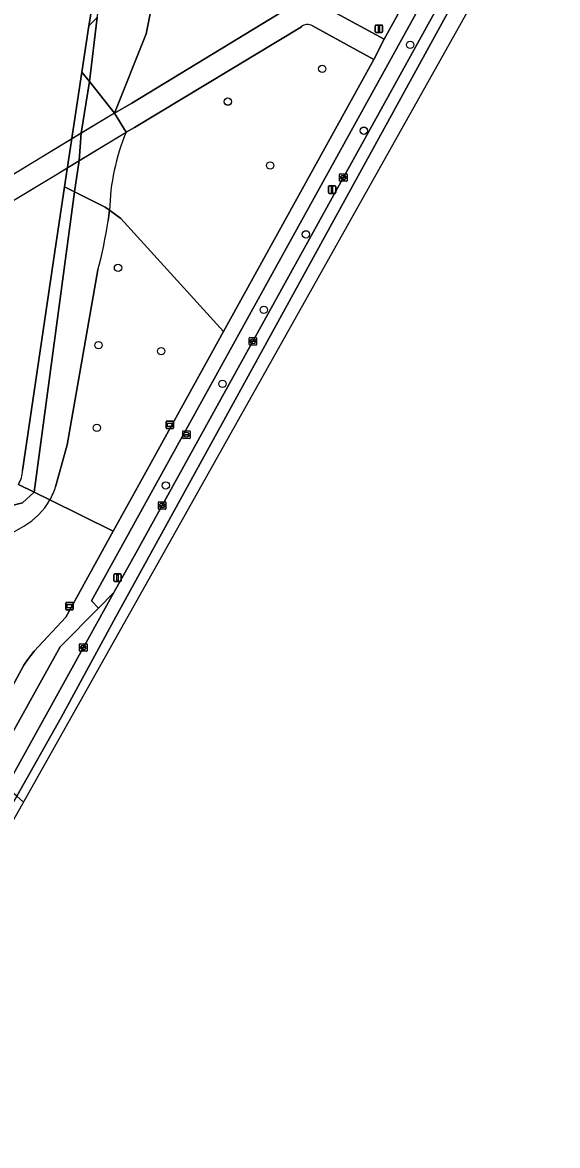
# Model space of a CAD drawing. Extents: x 162803 to 163818, y 381639 to 382475.
# Drawn here: x 163299.1 to 163370.4, y 381655.1 to 381804.9 of the extents above; entities that cross this region are included whole.
import ezdxf

# ---------------------------------------------------------------- set-up
doc = ezdxf.new("R2010")
doc.units = 0
for name, color, linetype in [('IMGEO_Berm_groen', 7, 'Continuous'), ('IMGEO_Boom', 7, 'Continuous'), ('IMGEO_Brandkraan', 7, 'Continuous'), ('IMGEO_Dek', 7, 'Continuous'), ('IMGEO_Duiker', 7, 'Continuous'), ('IMGEO_Groenvoorziening', 7, 'Continuous'), ('IMGEO_Kolk', 7, 'Continuous'), ('IMGEO_Lichtmast', 7, 'Continuous'), ('IMGEO_Meer_plas_ven_vijver', 7, 'Continuous'), ('IMGEO_Oever', 7, 'Continuous'), ('IMGEO_OVBaan_open', 7, 'Continuous'), ('IMGEO_Rijbaan_lokaal_gesloten', 7, 'Continuous'), ('IMGEO_Verkeersbordpaal', 7, 'Continuous'), ('IMGEO_Verklikker', 7, 'Continuous'), ('IMGEO_Voetpad_gesloten', 7, 'Continuous'), ('IMGEO_Voetpad_open', 7, 'Continuous'), ('IMGEO_Walbescherming', 7, 'Continuous')]:
    doc.layers.add(name, color=color, linetype=linetype)

msp = doc.modelspace()

# ---------------------------------------------------------------- linework, layer by layer
at = {"layer": 'IMGEO_Berm_groen'}
msp.add_lwpolyline([(163367.37, 381831.11), (163365.79, 381831.95), (163308.28, 381727.74), (163309.24, 381726.8), (163311.28, 381728.85), (163314.2, 381734.1), (163322.97, 381750), (163366.61, 381829.08)], dxfattribs=at)
at = {"layer": 'IMGEO_Boom'}
for centre in [(163350.76, 381801.94), (163339.05, 381798.72), (163326.46, 381794.35), (163344.58, 381790.48), (163332.11, 381785.83), (163336.87, 381776.65), (163311.83, 381772.18), (163331.25, 381766.58), (163309.23, 381761.86), (163317.59, 381761.07), (163325.76, 381756.7), (163309.01, 381750.83), (163318.19, 381743.16)]:
    msp.add_circle(centre, 0.489, dxfattribs=at)
at = {"layer": 'IMGEO_Brandkraan'}
for p, q in [((163320.53, 381750.42), (163321.38, 381750.42)), ((163320.45, 381749.49), (163320.45, 381750.34)), ((163321.38, 381749.42), (163320.53, 381749.42)), ((163320.71, 381749.91), (163320.71, 381749.92)), ((163321.15, 381749.87), (163320.75, 381749.87)), ((163320.76, 381749.96), (163321.15, 381749.96)), ((163320.94, 381750.2), (163320.97, 381750.2)), ((163320.96, 381749.64), (163320.94, 381749.64)), ((163321.2, 381749.92), (163321.2, 381749.91)), ((163321.45, 381750.34), (163321.45, 381749.49))]:
    msp.add_line(p, q, dxfattribs=at)
for points in [[(163320.53, 381750.42), (163321.38, 381750.42)], [(163320.45, 381749.49), (163320.45, 381750.34)], [(163321.38, 381749.42), (163320.53, 381749.42)], [(163321.45, 381750.34), (163321.45, 381749.49)]]:
    msp.add_lwpolyline(points, dxfattribs=at)
for centre, radius, start, end in [((163320.53, 381750.34), 0.0765, 91.552, 178.448), ((163320.53, 381750.34), 0.0765, 91.552, 178.448), ((163321.38, 381750.34), 0.0765, 1.552, 88.448), ((163321.38, 381750.34), 0.0765, 1.552, 88.448), ((163320.53, 381749.49), 0.0765, 181.552, 268.448), ((163320.53, 381749.49), 0.0765, 181.552, 268.448), ((163320.75, 381749.92), 0.0403, 85.8775, 175.7526), ((163320.75, 381749.91), 0.0366, 178.938, 274.7102), ((163321.16, 381749.92), 0.0386, 1.7309, 96.639), ((163321.15, 381749.92), 0.043, 264.8664, 352.4533), ((163321.38, 381749.49), 0.0765, 271.552, 358.448), ((163321.38, 381749.49), 0.0765, 271.552, 358.448)]:
    msp.add_arc(centre, radius, start, end, dxfattribs=at)
for centre, major_axis, ratio, start_param, end_param in [((163320.94, 381749.92), (-0.387, 0.002), 0.722429, 4.712389, 7.853982), ((163320.96, 381749.92), (-0.39, 0.002), 0.717154, 1.570796, 4.712389)]:
    msp.add_ellipse(centre, major_axis=major_axis, ratio=ratio, start_param=start_param, end_param=end_param, dxfattribs=at)
at = {"layer": 'IMGEO_Dek'}
msp.add_lwpolyline([(163312.91, 381790.28), (163311.37, 381792.83), (163301.46, 381786.83), (163289.13, 381779.34), (163290.66, 381776.83), (163302.96, 381784.25)], close=True, dxfattribs=at)
at = {"layer": 'IMGEO_Duiker'}
msp.add_lwpolyline([(163299.25, 381700.91), (163298.33, 381701.71), (163296.94, 381702.92), (163295.24, 381704.4), (163292.88, 381706.46), (163291.9, 381707.3), (163289.07, 381709.77), (163288.47, 381712.03), (163283.01, 381732.74), (163281.67, 381737.82), (163281.62, 381738.02)], dxfattribs=at)
at = {"layer": 'IMGEO_Groenvoorziening'}
for points in [[(163320.93, 381831.59), (163318.62, 381818.62), (163315.58, 381803.38), (163311.37, 381792.83), (163313.66, 381794.15), (163334.2, 381806.66)], [(163339.92, 381806.67), (163347.29, 381802.67), (163362.53, 381830.32)], [(163309.06, 381805.57), (163308.01, 381797.05), (163311.37, 381792.83), (163315.58, 381803.38), (163318.62, 381818.62)], [(163336.26, 381804.32), (163314.02, 381790.92), (163312.91, 381790.28)], [(163345.9, 381799.97), (163337.73, 381804.47)], [(163310.7, 381779.86), (163312.22, 381778.77), (163325.88, 381763.69), (163345.9, 381799.97)], [(163312.91, 381790.28), (163311.37, 381792.83), (163308.01, 381797.05), (163306.9, 381790.13), (163306.64, 381786.48), (163306.04, 381782.31), (163310.11, 381780.28), (163310.7, 381779.86)], [(163310.51, 381778.47), (163310.7, 381779.86), (163310.11, 381780.28), (163306.04, 381782.31), (163300.65, 381742.25), (163302.75, 381741.22)], [(163325.88, 381763.69), (163312.22, 381778.77), (163310.7, 381779.86), (163310.51, 381778.47)], [(163303.52, 381742.98), (163304.94, 381748.08), (163305.07, 381748.55), (163309.16, 381771.92)], [(163309.16, 381771.92), (163305.07, 381748.55), (163304.94, 381748.08), (163303.52, 381742.98)], [(163302.75, 381741.22), (163311.18, 381737.05), (163314.82, 381743.65), (163325.88, 381763.69)], [(163265.56, 381760.32), (163266.04, 381760.61), (163264.35, 381761.42), (163248.45, 381752.04), (163241.86, 381731.68), (163241.91, 381731.66), (163256.02, 381725.84), (163269.4, 381720.2), (163288.47, 381712.03), (163294.11, 381709.66), (163294.54, 381710.45), (163293.33, 381711.11), (163295.08, 381714.33), (163296.29, 381713.67), (163299.28, 381719.19), (163299.75, 381719.9), (163300.66, 381721.05), (163304.86, 381725.6), (163311.18, 381737.05)], [(163302.75, 381741.22), (163300.65, 381742.25), (163299.09, 381740.82), (163282.03, 381736.47), (163277.21, 381735.24), (163273.92, 381735.24), (163271.47, 381736.13), (163265.65, 381754.32), (163266.21, 381756.16), (163268.33, 381757.61), (163270.16, 381758.64), (163266.04, 381760.61), (163265.56, 381760.32)], [(163311.18, 381737.05), (163302.75, 381741.22)]]:
    msp.add_lwpolyline(points, dxfattribs=at)
for centre, radius, start, end in [((163337.09, 381803.44), 1.21, 57.8591, 133.6006), ((163339.54, 381779.19), 28.84, 157.385, 178.6681), ((163339.54, 381779.19), 28.84, 157.385, 178.6681), ((163251.86, 381787.15), 59.29, 345.1149, 351.5833), ((163251.86, 381787.15), 59.29, 345.1149, 351.5833), ((163294.58, 381745.86), 9.39, 330.3671, 342.1077), ((163294.58, 381745.86), 9.39, 330.3671, 342.1077), ((163294.55, 381745.87), 9.42, 300.2316, 330.4287), ((163294.55, 381745.87), 9.42, 300.2316, 330.4287), ((163288.83, 381754.59), 19.84, 285.3532, 301.8248), ((163288.83, 381754.59), 19.84, 285.3532, 301.8248)]:
    msp.add_arc(centre, radius, start, end, dxfattribs=at)
at = {"layer": 'IMGEO_Kolk'}
for p, q in [((163341.36, 381783.8), (163341.36, 381784.65)), ((163341.43, 381784.73), (163342.28, 381784.73)), ((163342.28, 381783.73), (163341.43, 381783.73)), ((163341.61, 381784.22), (163341.61, 381784.23)), ((163342.05, 381784.18), (163341.65, 381784.18)), ((163341.66, 381784.27), (163342.06, 381784.27)), ((163341.84, 381784.51), (163341.87, 381784.51)), ((163341.87, 381783.95), (163341.84, 381783.95)), ((163342.1, 381784.23), (163342.1, 381784.22)), ((163342.36, 381784.65), (163342.36, 381783.8)), ((163329.3, 381761.96), (163329.3, 381762.81)), ((163329.37, 381762.88), (163330.23, 381762.88)), ((163329.56, 381762.38), (163329.56, 381762.39)), ((163329.6, 381762.43), (163330, 381762.43)), ((163330, 381762.34), (163329.6, 381762.34)), ((163329.79, 381762.66), (163329.81, 381762.66)), ((163330.04, 381762.39), (163330.04, 381762.38)), ((163330.3, 381762.81), (163330.3, 381761.96)), ((163330.23, 381761.88), (163329.37, 381761.88)), ((163329.81, 381762.1), (163329.79, 381762.1)), ((163317.21, 381740.05), (163317.21, 381740.9)), ((163317.29, 381740.98), (163318.14, 381740.98)), ((163318.14, 381739.98), (163317.29, 381739.98)), ((163317.47, 381740.47), (163317.47, 381740.48)), ((163317.51, 381740.52), (163317.91, 381740.52)), ((163317.91, 381740.43), (163317.51, 381740.43)), ((163317.7, 381740.76), (163317.73, 381740.76)), ((163317.72, 381740.2), (163317.7, 381740.2)), ((163317.96, 381740.48), (163317.96, 381740.47)), ((163318.21, 381740.9), (163318.21, 381740.05)), ((163306.7, 381721.11), (163306.7, 381721.96)), ((163306.77, 381722.03), (163307.63, 381722.03)), ((163307.7, 381721.96), (163307.7, 381721.11)), ((163307.63, 381721.03), (163306.77, 381721.03)), ((163306.96, 381721.53), (163306.96, 381721.54)), ((163307, 381721.58), (163307.4, 381721.58)), ((163307.4, 381721.49), (163307, 381721.49)), ((163307.19, 381721.81), (163307.21, 381721.81)), ((163307.21, 381721.25), (163307.19, 381721.25)), ((163307.44, 381721.54), (163307.44, 381721.53))]:
    msp.add_line(p, q, dxfattribs=at)
for points in [[(163341.36, 381783.8), (163341.36, 381784.65)], [(163341.43, 381784.73), (163342.28, 381784.73)], [(163342.28, 381783.73), (163341.43, 381783.73)], [(163342.36, 381784.65), (163342.36, 381783.8)], [(163329.3, 381761.96), (163329.3, 381762.81)], [(163329.37, 381762.88), (163330.23, 381762.88)], [(163330.3, 381762.81), (163330.3, 381761.96)], [(163330.23, 381761.88), (163329.37, 381761.88)], [(163317.21, 381740.05), (163317.21, 381740.9)], [(163317.29, 381740.98), (163318.14, 381740.98)], [(163318.14, 381739.98), (163317.29, 381739.98)], [(163318.21, 381740.9), (163318.21, 381740.05)], [(163306.7, 381721.11), (163306.7, 381721.96)], [(163306.77, 381722.03), (163307.63, 381722.03)], [(163307.7, 381721.96), (163307.7, 381721.11)], [(163307.63, 381721.03), (163306.77, 381721.03)]]:
    msp.add_lwpolyline(points, dxfattribs=at)
for centre, radius, start, end in [((163341.43, 381784.65), 0.0765, 91.552, 178.448), ((163341.43, 381784.65), 0.0765, 91.552, 178.448), ((163341.43, 381783.8), 0.0765, 181.552, 268.448), ((163341.43, 381783.8), 0.0765, 181.552, 268.448), ((163341.66, 381784.23), 0.0403, 85.8775, 175.7526), ((163341.65, 381784.22), 0.0366, 178.938, 274.7102), ((163342.06, 381784.23), 0.043, 264.8664, 352.4533), ((163342.06, 381784.23), 0.0386, 1.7309, 96.639), ((163342.28, 381784.65), 0.0765, 1.552, 88.448), ((163342.28, 381784.65), 0.0765, 1.552, 88.448), ((163342.28, 381783.8), 0.0765, 271.552, 358.448), ((163342.28, 381783.8), 0.0765, 271.552, 358.448), ((163329.38, 381762.81), 0.0765, 91.552, 178.448), ((163329.38, 381762.81), 0.0765, 91.552, 178.448), ((163329.6, 381762.39), 0.0403, 85.8775, 175.7526), ((163329.6, 381762.38), 0.0366, 178.938, 274.7102), ((163330, 381762.39), 0.0386, 1.7309, 96.639), ((163330, 381762.38), 0.043, 264.8664, 352.4533), ((163330.22, 381762.81), 0.0765, 1.552, 88.448), ((163330.22, 381762.81), 0.0765, 1.552, 88.448), ((163329.38, 381761.96), 0.0765, 181.552, 268.448), ((163329.38, 381761.96), 0.0765, 181.552, 268.448), ((163330.22, 381761.96), 0.0765, 271.552, 358.448), ((163330.22, 381761.96), 0.0765, 271.552, 358.448), ((163317.29, 381740.9), 0.0765, 91.552, 178.448), ((163317.29, 381740.9), 0.0765, 91.552, 178.448), ((163317.29, 381740.05), 0.0765, 181.552, 268.448), ((163317.29, 381740.05), 0.0765, 181.552, 268.448), ((163317.51, 381740.48), 0.0403, 85.8775, 175.7526), ((163317.51, 381740.47), 0.0366, 178.938, 274.7102), ((163317.92, 381740.48), 0.0386, 1.7309, 96.639), ((163317.91, 381740.48), 0.043, 264.8664, 352.4533), ((163318.14, 381740.9), 0.0765, 1.552, 88.448), ((163318.14, 381740.9), 0.0765, 1.552, 88.448), ((163318.14, 381740.05), 0.0765, 271.552, 358.448), ((163318.14, 381740.05), 0.0765, 271.552, 358.448), ((163306.78, 381721.96), 0.0765, 91.552, 178.448), ((163306.78, 381721.96), 0.0765, 91.552, 178.448), ((163307.62, 381721.96), 0.0765, 1.552, 88.448), ((163307.62, 381721.96), 0.0765, 1.552, 88.448), ((163306.78, 381721.11), 0.0765, 181.552, 268.448), ((163306.78, 381721.11), 0.0765, 181.552, 268.448), ((163307, 381721.54), 0.0403, 85.8775, 175.7526), ((163307, 381721.53), 0.0366, 178.938, 274.7102), ((163307.4, 381721.54), 0.0386, 1.7309, 96.639), ((163307.4, 381721.53), 0.043, 264.8664, 352.4533), ((163307.62, 381721.11), 0.0765, 271.552, 358.448), ((163307.62, 381721.11), 0.0765, 271.552, 358.448)]:
    msp.add_arc(centre, radius, start, end, dxfattribs=at)
for centre, major_axis, ratio, start_param, end_param in [((163341.84, 381784.23), (-0.387, 0.002), 0.722429, 4.712389, 7.853982), ((163341.87, 381784.23), (-0.39, 0.002), 0.717154, 1.570796, 4.712389), ((163329.79, 381762.38), (-0.387, 0.002), 0.722429, 4.712389, 7.853982), ((163329.81, 381762.38), (-0.39, 0.002), 0.717154, 1.570796, 4.712389), ((163317.7, 381740.48), (-0.387, 0.002), 0.722429, 4.712389, 7.853982), ((163317.72, 381740.48), (-0.39, 0.002), 0.717154, 1.570796, 4.712389), ((163307.19, 381721.53), (-0.387, 0.002), 0.722429, 4.712389, 7.853982), ((163307.21, 381721.53), (-0.39, 0.002), 0.717154, 1.570796, 4.712389)]:
    msp.add_ellipse(centre, major_axis=major_axis, ratio=ratio, start_param=start_param, end_param=end_param, dxfattribs=at)
at = {"layer": 'IMGEO_Lichtmast'}
for p, q in [((163339.86, 381782.22), (163339.86, 381783.02)), ((163339.86, 381783.02), (163339.86, 381782.22)), ((163339.96, 381783.12), (163340.75, 381783.12)), ((163340.75, 381783.12), (163339.96, 381783.12)), ((163340.75, 381782.12), (163339.96, 381782.12)), ((163339.96, 381782.12), (163340.75, 381782.12)), ((163340.85, 381783.02), (163340.85, 381782.22)), ((163340.85, 381782.22), (163340.85, 381783.02)), ((163311.27, 381730.45), (163311.27, 381731.25)), ((163311.27, 381731.25), (163311.27, 381730.45)), ((163311.37, 381731.35), (163312.16, 381731.35)), ((163312.16, 381731.35), (163311.37, 381731.35)), ((163312.26, 381731.25), (163312.26, 381730.45)), ((163312.26, 381730.45), (163312.26, 381731.25)), ((163312.16, 381730.35), (163311.37, 381730.35)), ((163311.37, 381730.35), (163312.16, 381730.35))]:
    msp.add_line(p, q, dxfattribs=at)
for points in [[(163340.28, 381782.99), (163340.43, 381782.99), (163340.43, 381782.24), (163340.28, 381782.24), (163340.28, 381782.99)], [(163311.69, 381731.22), (163311.84, 381731.22), (163311.84, 381730.47), (163311.69, 381730.47), (163311.69, 381731.22)]]:
    msp.add_lwpolyline(points, dxfattribs=at)
for centre, start, end in [((163339.96, 381783.02), 90, 180), ((163339.96, 381783.02), 90, 180), ((163339.96, 381782.22), 180, 270), ((163339.96, 381782.22), 180, 270), ((163340.75, 381783.02), 0, 90), ((163340.75, 381783.02), 360, 90), ((163340.75, 381782.22), 270, 0), ((163340.75, 381782.22), 270, 0), ((163311.37, 381731.25), 90, 180), ((163311.37, 381731.25), 90, 180), ((163312.16, 381731.25), 0, 90), ((163312.16, 381731.25), 360, 90), ((163311.37, 381730.45), 180, 270), ((163311.37, 381730.45), 180, 270), ((163312.16, 381730.45), 270, 0), ((163312.16, 381730.45), 270, 0)]:
    msp.add_arc(centre, 0.1, start, end, dxfattribs=at)
at = {"layer": 'IMGEO_Meer_plas_ven_vijver'}
msp.add_lwpolyline([(163299.1, 381745.15), (163303.4, 381774.35), (163304.71, 381782.98), (163307.02, 381798.29), (163307.96, 381804.47), (163308.11, 381805.49), (163311.5, 381826.97), (163311.89, 381829.52), (163312.53, 381833.66)], dxfattribs=at)
msp.add_arc((163295.31, 381745.25), 3.79, 328.9031, 358.4983, dxfattribs=at)
at = {"layer": 'IMGEO_Oever'}
for points in [[(163312.53, 381833.66), (163311.89, 381829.52), (163311.5, 381826.97), (163308.11, 381805.49), (163307.96, 381804.47), (163309.06, 381805.57), (163312.36, 381824.55), (163313.37, 381834.18), (163313.25, 381835.78)], [(163298.56, 381743.29), (163300.65, 381742.25), (163306.04, 381782.31)], [(163306.04, 381782.31), (163304.71, 381782.98), (163303.4, 381774.35), (163299.1, 381745.15)], [(163268.52, 381756.15), (163271.56, 381757.97), (163270.16, 381758.64), (163268.33, 381757.61), (163266.21, 381756.16), (163265.65, 381754.32), (163271.47, 381736.13), (163273.92, 381735.24), (163277.21, 381735.24), (163282.03, 381736.47), (163299.09, 381740.82), (163300.65, 381742.25)], [(163300.65, 381742.25), (163298.56, 381743.29)]]:
    msp.add_lwpolyline(points, dxfattribs=at)
for points in [[(163309.06, 381805.57), (163307.96, 381804.47), (163307.02, 381798.29), (163308.01, 381797.05)], [(163308.01, 381797.05), (163307.02, 381798.29), (163304.71, 381782.98), (163306.04, 381782.31), (163306.64, 381786.48), (163306.9, 381790.13)]]:
    msp.add_lwpolyline(points, close=True, dxfattribs=at)
msp.add_arc((163295.31, 381745.25), 3.79, 328.9031, 358.4983, dxfattribs=at)
at = {"layer": 'IMGEO_OVBaan_open'}
msp.add_lwpolyline([(163311.28, 381728.85), (163309.24, 381726.8), (163304.13, 381721.64), (163295.37, 381705.91), (163295.24, 381704.4), (163294.77, 381698.99), (163296.94, 381702.92)], close=True, dxfattribs=at)
at = {"layer": 'IMGEO_Rijbaan_lokaal_gesloten'}
for points in [[(163370.4, 381827.03), (163367.92, 381828.37), (163324.95, 381750.02), (163311.53, 381725.62), (163304.26, 381712.2), (163298.33, 381701.71), (163291.59, 381689.8), (163283.56, 381675.18), (163279.05, 381667.97), (163273.73, 381661.5)], [(163304.26, 381712.2), (163311.53, 381725.62), (163324.95, 381750.02), (163367.92, 381828.37), (163366.61, 381829.08), (163322.97, 381750), (163314.2, 381734.1), (163311.28, 381728.85), (163296.94, 381702.92), (163294.77, 381698.99), (163294.59, 381698.66), (163294.19, 381697.96), (163284.66, 381680.68), (163282.65, 381677.02)], [(163273.48, 381655.1), (163319.42, 381736.78), (163362.88, 381814.36), (163370.4, 381827.03)], [(163273.73, 381661.5), (163279.05, 381667.97), (163283.56, 381675.18), (163291.59, 381689.8), (163298.33, 381701.71), (163304.26, 381712.2)]]:
    msp.add_lwpolyline(points, dxfattribs=at)
at = {"layer": 'IMGEO_Verkeersbordpaal'}
for p, q in [((163346.1, 381803.67), (163346.1, 381804.47)), ((163346.1, 381804.47), (163346.1, 381803.67)), ((163346.2, 381804.57), (163346.99, 381804.57)), ((163346.99, 381804.57), (163346.2, 381804.57)), ((163347.09, 381804.47), (163347.09, 381803.67)), ((163347.09, 381803.67), (163347.09, 381804.47)), ((163346.99, 381803.57), (163346.2, 381803.57)), ((163346.2, 381803.57), (163346.99, 381803.57))]:
    msp.add_line(p, q, dxfattribs=at)
msp.add_lwpolyline([(163346.52, 381804.44), (163346.67, 381804.44), (163346.67, 381803.69), (163346.52, 381803.69), (163346.52, 381804.44)], dxfattribs=at)
for centre, start, end in [((163346.2, 381804.47), 90, 180), ((163346.2, 381804.47), 90, 180), ((163346.99, 381804.47), 0, 90), ((163346.99, 381804.47), 360, 90), ((163346.2, 381803.67), 180, 270), ((163346.2, 381803.67), 180, 270), ((163346.99, 381803.67), 270, 0), ((163346.99, 381803.67), 270, 0)]:
    msp.add_arc(centre, 0.1, start, end, dxfattribs=at)
at = {"layer": 'IMGEO_Verklikker'}
for p, q in [((163318.23, 381750.84), (163318.23, 381751.64)), ((163318.23, 381751.64), (163318.23, 381750.84)), ((163318.33, 381751.74), (163319.12, 381751.74)), ((163319.12, 381751.74), (163318.33, 381751.74)), ((163319.12, 381750.74), (163318.33, 381750.74)), ((163318.33, 381750.74), (163319.12, 381750.74)), ((163319.22, 381751.64), (163319.22, 381750.84)), ((163319.22, 381750.84), (163319.22, 381751.64)), ((163304.86, 381726.65), (163304.86, 381727.45)), ((163304.86, 381727.45), (163304.86, 381726.65)), ((163304.96, 381727.55), (163305.75, 381727.55)), ((163305.75, 381727.55), (163304.96, 381727.55)), ((163305.75, 381726.55), (163304.96, 381726.55)), ((163304.96, 381726.55), (163305.75, 381726.55)), ((163305.85, 381727.45), (163305.85, 381726.65)), ((163305.85, 381726.65), (163305.85, 381727.45))]:
    msp.add_line(p, q, dxfattribs=at)
for points in [[(163318.33, 381751.48), (163319.12, 381751.48), (163319.12, 381751.01), (163318.33, 381751.01), (163318.33, 381751.48)], [(163318.39, 381751.41), (163318.39, 381751.08), (163319.05, 381751.08), (163319.05, 381751.41), (163318.39, 381751.41)], [(163304.96, 381727.28), (163305.75, 381727.28), (163305.75, 381726.81), (163304.96, 381726.81), (163304.96, 381727.28)], [(163305.03, 381727.21), (163305.03, 381726.88), (163305.68, 381726.88), (163305.68, 381727.21), (163305.03, 381727.21)]]:
    msp.add_lwpolyline(points, dxfattribs=at)
for centre, start, end in [((163318.33, 381751.64), 90, 180), ((163318.33, 381751.64), 90, 180), ((163318.33, 381750.84), 180, 270), ((163318.33, 381750.84), 180, 270), ((163319.12, 381751.64), 0, 90), ((163319.12, 381751.64), 360, 90), ((163319.12, 381750.84), 270, 0), ((163319.12, 381750.84), 270, 0), ((163304.96, 381727.45), 90, 180), ((163304.96, 381727.45), 90, 180), ((163304.96, 381726.65), 180, 270), ((163304.96, 381726.65), 180, 270), ((163305.75, 381727.45), 0, 90), ((163305.75, 381727.45), 360, 90), ((163305.75, 381726.65), 270, 0), ((163305.75, 381726.65), 270, 0)]:
    msp.add_arc(centre, 0.1, start, end, dxfattribs=at)
at = {"layer": 'IMGEO_Voetpad_gesloten'}
for points in [[(163334.2, 381806.66), (163313.66, 381794.15), (163311.37, 381792.83), (163312.91, 381790.28), (163314.02, 381790.92), (163336.26, 381804.32)], [(163337.73, 381804.47), (163345.9, 381799.97), (163347.29, 381802.67), (163339.92, 381806.67)]]:
    msp.add_lwpolyline(points, dxfattribs=at)
msp.add_arc((163337.09, 381803.44), 1.21, 57.8591, 133.6006, dxfattribs=at)
at = {"layer": 'IMGEO_Voetpad_open'}
for points in [[(163295.37, 381705.91), (163304.13, 381721.64), (163309.24, 381726.8), (163308.28, 381727.74), (163365.79, 381831.95)], [(163362.53, 381830.32), (163347.29, 381802.67), (163345.9, 381799.97), (163325.88, 381763.69), (163314.82, 381743.65), (163311.18, 381737.05), (163304.86, 381725.6), (163300.66, 381721.05), (163299.75, 381719.9), (163299.28, 381719.19), (163296.29, 381713.67)]]:
    msp.add_lwpolyline(points, dxfattribs=at)
msp.add_lwpolyline([(163306.64, 381786.48), (163312.91, 381790.28), (163311.37, 381792.83), (163306.9, 381790.13), (163301.46, 381786.83), (163292.31, 381781.27), (163289.13, 381779.34), (163290.66, 381776.83), (163293.11, 381778.31), (163302.96, 381784.25)], close=True, dxfattribs=at)
at = {"layer": 'IMGEO_Walbescherming'}
for points in [[(163304.71, 381782.98), (163307.02, 381798.29), (163307.96, 381804.47), (163308.11, 381805.49), (163311.5, 381826.97)], [(163299.1, 381745.15), (163303.4, 381774.35), (163304.71, 381782.98)]]:
    msp.add_lwpolyline(points, dxfattribs=at)
msp.add_arc((163295.31, 381745.25), 3.79, 328.9031, 358.4983, dxfattribs=at)

doc.saveas('drawing.dxf')
